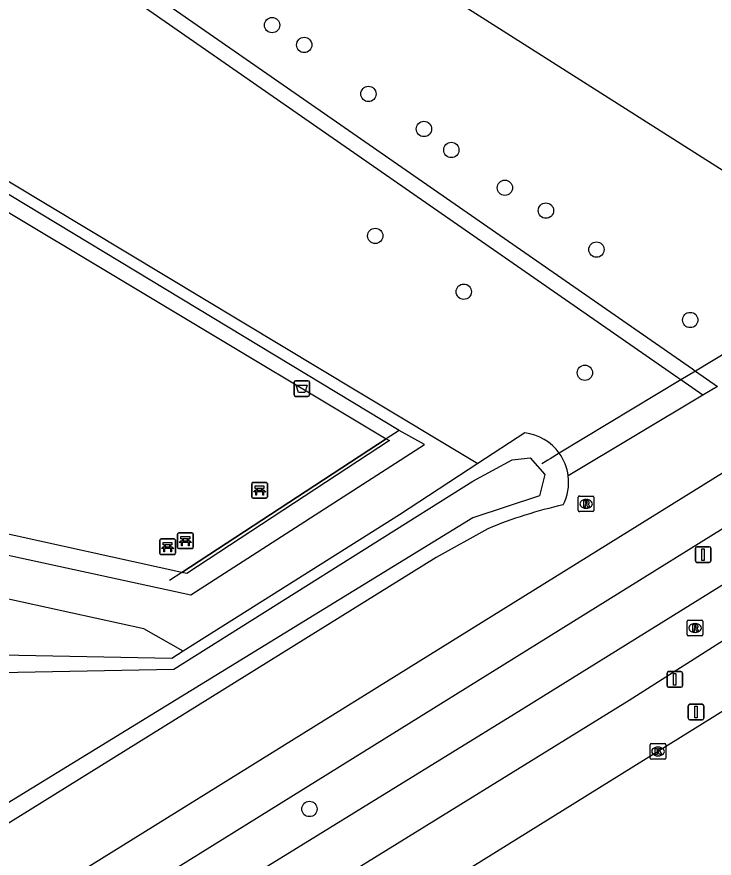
# Model space of a CAD drawing. Extents: x 159353 to 160616, y 385893 to 387321.
# Drawn here: x 160216.6 to 160261.1, y 386252.9 to 386306.6 of the extents above; entities that cross this region are included whole.
import ezdxf

# ---------------------------------------------------------------- set-up
doc = ezdxf.new("R2010")
doc.units = 0
for name, color, linetype in [('IMGEO_Afvalbak', 7, 'Continuous'), ('IMGEO_Bank', 7, 'Continuous'), ('IMGEO_Berm_groen', 7, 'Continuous'), ('IMGEO_Boom', 7, 'Continuous'), ('IMGEO_Duiker', 7, 'Continuous'), ('IMGEO_Fietspad_open', 7, 'Continuous'), ('IMGEO_Groenvoorziening', 7, 'Continuous'), ('IMGEO_Haag', 7, 'Continuous'), ('IMGEO_Hek', 7, 'Continuous'), ('IMGEO_Kolk', 7, 'Continuous'), ('IMGEO_Rijbaan_regionaal_gesloten', 7, 'Continuous'), ('IMGEO_Rioolput', 7, 'Continuous'), ('IMGEO_Terreindeel_zand', 7, 'Continuous'), ('IMGEO_Vlaggenmast', 7, 'Continuous'), ('IMGEO_Voetpad_open', 7, 'Continuous'), ('IMGEO_Waterloop', 7, 'Continuous')]:
    doc.layers.add(name, color=color, linetype=linetype)

msp = doc.modelspace()

# ---------------------------------------------------------------- linework, layer by layer
at = {"layer": 'IMGEO_Afvalbak'}
for p, q in [((160234.312, 386282.489), (160234.312, 386283.289)), ((160234.312, 386283.289), (160234.312, 386282.489)), ((160234.412, 386283.389), (160235.202, 386283.389)), ((160235.202, 386283.389), (160234.412, 386283.389)), ((160235.302, 386283.289), (160235.302, 386282.489)), ((160235.302, 386282.489), (160235.302, 386283.289)), ((160235.202, 386282.389), (160234.412, 386282.389)), ((160234.412, 386282.389), (160235.202, 386282.389))]:
    msp.add_line(p, q, dxfattribs=at)
msp.add_lwpolyline([(160234.455, 386283.103), (160235.159, 386283.103), (160235.01, 386282.633), (160234.604, 386282.633), (160234.455, 386283.103)], dxfattribs=at)
for centre, start, end in [((160234.412, 386283.289), 90, 180), ((160234.412, 386283.289), 90, 180), ((160235.202, 386283.289), 0, 90), ((160235.202, 386283.289), 360, 90), ((160234.412, 386282.489), 180, 270), ((160234.412, 386282.489), 180, 270), ((160235.202, 386282.489), 270, 0), ((160235.202, 386282.489), 270, 0)]:
    msp.add_arc(centre, 0.1, start, end, dxfattribs=at)
at = {"layer": 'IMGEO_Bank'}
for p, q in [((160231.608, 386275.975), (160231.608, 386276.816)), ((160231.608, 386276.816), (160231.608, 386275.975)), ((160231.683, 386276.9), (160232.524, 386276.9)), ((160232.524, 386276.9), (160231.683, 386276.9)), ((160232.608, 386276.825), (160232.608, 386275.984)), ((160232.608, 386275.984), (160232.608, 386276.825)), ((160232.305, 386276.298), (160231.912, 386276.298)), ((160231.917, 386276.406), (160231.917, 386276.512)), ((160231.961, 386276.512), (160231.961, 386276.406)), ((160232.249, 386276.518), (160231.967, 386276.518)), ((160231.967, 386276.4), (160232.249, 386276.4)), ((160232.255, 386276.406), (160232.255, 386276.512)), ((160232.299, 386276.512), (160232.299, 386276.406)), ((160232.533, 386275.9), (160231.692, 386275.9)), ((160231.692, 386275.9), (160232.533, 386275.9)), ((160226.871, 386272.745), (160226.871, 386273.586)), ((160226.871, 386273.586), (160226.871, 386272.745)), ((160226.946, 386273.67), (160227.787, 386273.67)), ((160227.787, 386273.67), (160226.946, 386273.67)), ((160227.871, 386273.595), (160227.871, 386272.754)), ((160227.871, 386272.754), (160227.871, 386273.595)), ((160225.734, 386272.362), (160225.734, 386273.203)), ((160225.734, 386273.203), (160225.734, 386272.362)), ((160225.809, 386273.287), (160226.65, 386273.287)), ((160226.65, 386273.287), (160225.809, 386273.287)), ((160226.043, 386272.793), (160226.043, 386272.899)), ((160226.087, 386272.899), (160226.087, 386272.793)), ((160226.375, 386272.905), (160226.093, 386272.905)), ((160226.381, 386272.793), (160226.381, 386272.899)), ((160226.425, 386272.899), (160226.425, 386272.793)), ((160226.734, 386273.212), (160226.734, 386272.371)), ((160226.734, 386272.371), (160226.734, 386273.212)), ((160227.568, 386273.068), (160227.175, 386273.068)), ((160227.18, 386273.176), (160227.18, 386273.282)), ((160227.224, 386273.282), (160227.224, 386273.176)), ((160227.512, 386273.288), (160227.23, 386273.288)), ((160227.23, 386273.17), (160227.512, 386273.17)), ((160227.518, 386273.176), (160227.518, 386273.282)), ((160227.562, 386273.282), (160227.562, 386273.176)), ((160226.431, 386272.685), (160226.038, 386272.685)), ((160226.093, 386272.787), (160226.375, 386272.787)), ((160227.796, 386272.67), (160226.955, 386272.67)), ((160226.955, 386272.67), (160227.796, 386272.67)), ((160226.659, 386272.287), (160225.818, 386272.287)), ((160225.818, 386272.287), (160226.659, 386272.287))]:
    msp.add_line(p, q, dxfattribs=at)
for points in [[(160231.911, 386276.518), (160231.825, 386276.518), (160231.825, 386276.679), (160232.388, 386276.679), (160232.388, 386276.518), (160232.305, 386276.518)], [(160231.855, 386276.298), (160231.713, 386276.298), (160231.825, 386276.4), (160231.911, 386276.4)], [(160231.905, 386276.291), (160231.905, 386276.084), (160231.862, 386276.084), (160231.862, 386276.291)], [(160232.305, 386276.4), (160232.388, 386276.4), (160232.5, 386276.298), (160232.361, 386276.298)], [(160232.355, 386276.291), (160232.355, 386276.084), (160232.311, 386276.084), (160232.311, 386276.291)], [(160227.174, 386273.288), (160227.088, 386273.288), (160227.088, 386273.449), (160227.651, 386273.449), (160227.651, 386273.288), (160227.568, 386273.288)], [(160226.037, 386272.905), (160225.951, 386272.905), (160225.951, 386273.066), (160226.514, 386273.066), (160226.514, 386272.905), (160226.431, 386272.905)], [(160227.118, 386273.068), (160226.976, 386273.068), (160227.088, 386273.17), (160227.174, 386273.17)], [(160227.168, 386273.061), (160227.168, 386272.854), (160227.125, 386272.854), (160227.125, 386273.061)], [(160227.568, 386273.17), (160227.651, 386273.17), (160227.763, 386273.068), (160227.624, 386273.068)], [(160227.618, 386273.061), (160227.618, 386272.854), (160227.574, 386272.854), (160227.574, 386273.061)], [(160225.981, 386272.685), (160225.839, 386272.685), (160225.951, 386272.787), (160226.037, 386272.787)], [(160226.031, 386272.678), (160226.031, 386272.471), (160225.988, 386272.471), (160225.988, 386272.678)], [(160226.431, 386272.787), (160226.514, 386272.787), (160226.626, 386272.685), (160226.487, 386272.685)], [(160226.481, 386272.678), (160226.481, 386272.471), (160226.437, 386272.471), (160226.437, 386272.678)]]:
    msp.add_lwpolyline(points, dxfattribs=at)
for centre, radius, start, end in [((160231.686, 386276.822), 0.0779, 92.4484, 184.2845), ((160231.686, 386276.822), 0.0779, 92.4484, 184.2845), ((160232.53, 386276.822), 0.0779, 2.4484, 94.2845), ((160232.53, 386276.822), 0.0779, 2.4484, 94.2845), ((160231.855, 386276.291), 0.00671, 2.8957, 87.1043), ((160231.912, 386276.291), 0.00671, 92.8957, 177.1043), ((160231.91, 386276.511), 0.00671, 2.8957, 87.1043), ((160231.91, 386276.407), 0.00671, 272.8957, 357.1043), ((160231.967, 386276.511), 0.00671, 92.8957, 177.1043), ((160231.967, 386276.407), 0.00671, 182.8957, 267.1043), ((160232.249, 386276.511), 0.00671, 2.8957, 87.1043), ((160232.249, 386276.407), 0.00671, 272.8957, 357.1043), ((160232.306, 386276.511), 0.00671, 92.8957, 177.1043), ((160232.306, 386276.407), 0.00671, 182.8957, 267.1043), ((160232.304, 386276.291), 0.00671, 2.8957, 87.1043), ((160232.361, 386276.291), 0.00671, 92.8957, 177.1043), ((160231.686, 386275.978), 0.0779, 182.4484, 274.2845), ((160231.686, 386275.978), 0.0779, 182.4484, 274.2845), ((160232.53, 386275.978), 0.0779, 272.4484, 4.2845), ((160232.53, 386275.978), 0.0779, 272.4484, 4.2845), ((160226.949, 386273.592), 0.0779, 92.4484, 184.2845), ((160226.949, 386273.592), 0.0779, 92.4484, 184.2845), ((160227.793, 386273.592), 0.0779, 2.4484, 94.2845), ((160227.793, 386273.592), 0.0779, 2.4484, 94.2845), ((160225.812, 386273.209), 0.0779, 92.4484, 184.2845), ((160225.812, 386273.209), 0.0779, 92.4484, 184.2845), ((160226.036, 386272.898), 0.00671, 2.8957, 87.1043), ((160226.093, 386272.898), 0.00671, 92.8957, 177.1043), ((160226.375, 386272.898), 0.00671, 2.8957, 87.1043), ((160226.432, 386272.898), 0.00671, 92.8957, 177.1043), ((160226.656, 386273.209), 0.0779, 2.4484, 94.2845), ((160226.656, 386273.209), 0.0779, 2.4484, 94.2845), ((160227.118, 386273.061), 0.00671, 2.8957, 87.1043), ((160227.175, 386273.061), 0.00671, 92.8957, 177.1043), ((160227.173, 386273.281), 0.00671, 2.8957, 87.1043), ((160227.173, 386273.177), 0.00671, 272.8957, 357.1043), ((160227.23, 386273.281), 0.00671, 92.8957, 177.1043), ((160227.23, 386273.177), 0.00671, 182.8957, 267.1043), ((160227.512, 386273.281), 0.00671, 2.8957, 87.1043), ((160227.512, 386273.177), 0.00671, 272.8957, 357.1043), ((160227.569, 386273.281), 0.00671, 92.8957, 177.1043), ((160227.569, 386273.177), 0.00671, 182.8957, 267.1043), ((160227.567, 386273.061), 0.00671, 2.8957, 87.1043), ((160227.624, 386273.061), 0.00671, 92.8957, 177.1043), ((160225.812, 386272.365), 0.0779, 182.4484, 274.2845), ((160225.812, 386272.365), 0.0779, 182.4484, 274.2845), ((160225.981, 386272.678), 0.00671, 2.8957, 87.1043), ((160226.038, 386272.678), 0.00671, 92.8957, 177.1043), ((160226.036, 386272.794), 0.00671, 272.8957, 357.1043), ((160226.093, 386272.794), 0.00671, 182.8957, 267.1043), ((160226.375, 386272.794), 0.00671, 272.8957, 357.1043), ((160226.432, 386272.794), 0.00671, 182.8957, 267.1043), ((160226.43, 386272.678), 0.00671, 2.8957, 87.1043), ((160226.487, 386272.678), 0.00671, 92.8957, 177.1043), ((160226.656, 386272.365), 0.0779, 272.4484, 4.2845), ((160226.656, 386272.365), 0.0779, 272.4484, 4.2845), ((160226.949, 386272.748), 0.0779, 182.4484, 274.2845), ((160226.949, 386272.748), 0.0779, 182.4484, 274.2845), ((160227.793, 386272.748), 0.0779, 272.4484, 4.2845), ((160227.793, 386272.748), 0.0779, 272.4484, 4.2845)]:
    msp.add_arc(centre, radius, start, end, dxfattribs=at)
at = {"layer": 'IMGEO_Berm_groen'}
for points in [[(160261.354, 386283.029), (160260.412, 386282.465)], [(160260.412, 386282.465), (160251.819, 386277.319)], [(160246.681, 386273.941), (160243.381, 386272.099), (160194.655, 386241.835), (160135.165, 386205.072)]]:
    msp.add_lwpolyline(points, dxfattribs=at)
for centre, radius, start, end in [((160248.661, 386276.906), 3.185, 333.0912, 7.4434), ((160257.901, 386246.84), 29.331, 102.6025, 112.4896)]:
    msp.add_arc(centre, radius, start, end, dxfattribs=at)
at = {"layer": 'IMGEO_Boom'}
for centre in [(160232.909, 386306.09), (160234.961, 386304.825), (160239.062, 386301.697), (160242.609, 386299.461), (160244.356, 386298.12), (160247.775, 386295.707), (160250.398, 386294.249), (160239.499, 386292.639), (160253.626, 386291.76), (160245.148, 386289.074), (160259.614, 386287.266), (160252.886, 386283.9), (160235.293, 386256.048)]:
    msp.add_circle(centre, 0.489, dxfattribs=at)
at = {"layer": 'IMGEO_Duiker'}
msp.add_lwpolyline([(160265.289, 386287.226), (160264.776, 386286.916), (160264.646, 386286.838), (160264.254, 386286.602), (160259.948, 386284.005), (160259.01, 386283.439), (160251.25, 386278.761), (160250.66, 386278.405), (160250.526, 386278.324), (160250.13, 386278.085)], dxfattribs=at)
at = {"layer": 'IMGEO_Fietspad_open'}
for points in [[(160188.063, 386224.767), (160192.657, 386227.605), (160210.991, 386238.977), (160228.15, 386249.655), (160228.71, 386250), (160248.39, 386262.115), (160270.987, 386276.149), (160281.169, 386282.496)], [(160275.395, 386275.45), (160269.644, 386271.829), (160255.723, 386262.972), (160236.826, 386251.306), (160234.731, 386250), (160213.006, 386236.458), (160199.927, 386228.554), (160192.964, 386224.15), (160186.78, 386220.38), (160182.769, 386217.937), (160173.706, 386212.336), (160115.309, 386175.902), (160101.901, 386167.553), (160088.642, 386159.467), (160065.261, 386144.977)]]:
    msp.add_lwpolyline(points, dxfattribs=at)
at = {"layer": 'IMGEO_Groenvoorziening'}
for points in [[(160268.79, 386292.298), (160268.591, 386292.425), (160232.332, 386315.445), (160222.406, 386321.785), (160217.149, 386313.739), (160259.748, 386284.144), (160259.948, 386284.005), (160261.354, 386283.029)], [(160260.412, 386282.465), (160259.01, 386283.439), (160258.818, 386283.572), (160216.602, 386312.902), (160208.582, 386300.629), (160213.714, 386297.525), (160238.423, 386282.674), (160246.049, 386278.106)], [(160249.051, 386280.067), (160246.049, 386278.106)], [(160246.049, 386278.106), (160241.044, 386274.837), (160227.234, 386266.126)], [(160227.234, 386266.126), (160224.725, 386267.558), (160199.843, 386273.004)], [(160227.234, 386266.126), (160226.501, 386265.661), (160198.289, 386266.208)]]:
    msp.add_lwpolyline(points, dxfattribs=at)
for centre, radius, start, end in [((160248.658, 386276.9), 3.191, 35.6678, 82.9195), ((160248.672, 386276.91), 3.174, 7.3984, 35.6691)]:
    msp.add_arc(centre, radius, start, end, dxfattribs=at)
at = {"layer": 'IMGEO_Haag'}
for points in [[(160199.843, 386273.004), (160200.409, 386275.477), (160200.448, 386275.646), (160227.73, 386269.715), (160242.653, 386279.327), (160241.025, 386280.222), (160213.235, 386296.99), (160212.195, 386296.459)], [(160212.195, 386296.459), (160240.203, 386279.685)], [(160240.203, 386279.685), (160240.406, 386279.564), (160227.463, 386271.075), (160227.137, 386271.147)], [(160227.137, 386271.147), (160190.667, 386279.182)]]:
    msp.add_lwpolyline(points, dxfattribs=at)
at = {"layer": 'IMGEO_Hek'}
for points in [[(160241.025, 386280.222), (160240.203, 386279.685)], [(160240.203, 386279.685), (160227.137, 386271.147)], [(160227.137, 386271.147), (160226.366, 386270.643)]]:
    msp.add_lwpolyline(points, dxfattribs=at)
at = {"layer": 'IMGEO_Kolk'}
for p, q in [((160257.057, 386259.294), (160257.057, 386260.146)), ((160257.132, 386260.22), (160257.984, 386260.22)), ((160257.545, 386260), (160257.57, 386260)), ((160258.058, 386260.146), (160258.058, 386259.294)), ((160257.568, 386259.44), (160257.543, 386259.44)), ((160257.984, 386259.22), (160257.132, 386259.22))]:
    msp.add_line(p, q, dxfattribs=at)
for points in [[(160257.057, 386259.294), (160257.057, 386260.146)], [(160257.132, 386260.22), (160257.984, 386260.22)], [(160258.058, 386260.146), (160258.058, 386259.294)], [(160257.378, 386259.92), (160257.501, 386259.92), (160257.501, 386259.769), (160257.631, 386259.92), (160257.795, 386259.92), (160257.649, 386259.769), (160257.802, 386259.52), (160257.65, 386259.52), (160257.565, 386259.684), (160257.501, 386259.617), (160257.501, 386259.52), (160257.378, 386259.52), (160257.378, 386259.92)], [(160257.984, 386259.22), (160257.132, 386259.22)]]:
    msp.add_lwpolyline(points, dxfattribs=at)
for centre, start, end in [((160257.134, 386260.144), 91.552, 178.448), ((160257.134, 386260.144), 91.552, 178.448), ((160257.982, 386260.144), 1.552, 88.448), ((160257.982, 386260.144), 1.552, 88.448), ((160257.134, 386259.296), 181.552, 268.448), ((160257.134, 386259.296), 181.552, 268.448), ((160257.982, 386259.296), 271.552, 358.448), ((160257.982, 386259.296), 271.552, 358.448)]:
    msp.add_arc(centre, 0.0765, start, end, dxfattribs=at)
for centre, major_axis, ratio, start_param, end_param in [((160257.544, 386259.72), (-0.387, 0.002), 0.722429, 4.712389, 7.853982), ((160257.569, 386259.72), (-0.39, 0.002), 0.717154, 1.570796, 4.712389)]:
    msp.add_ellipse(centre, major_axis=major_axis, ratio=ratio, start_param=start_param, end_param=end_param, dxfattribs=at)
at = {"layer": 'IMGEO_Rijbaan_regionaal_gesloten'}
msp.add_lwpolyline([(160277.498, 386272.097), (160241.902, 386250), (160205.986, 386227.734), (160194.944, 386220.881), (160189.351, 386217.397), (160184.825, 386214.566), (160171.867, 386206.529), (160120.159, 386174.467), (160111.454, 386169.036), (160103.887, 386164.356), (160096.502, 386159.782), (160081.645, 386150.538), (160064.508, 386139.98), (160046.058, 386128.51), (160042.68, 386126.386)], dxfattribs=at)
at = {"layer": 'IMGEO_Rioolput'}
for p, q in [((160252.464, 386275.104), (160252.464, 386275.956)), ((160252.539, 386276.03), (160253.391, 386276.03)), ((160252.952, 386275.81), (160252.977, 386275.81)), ((160253.465, 386275.956), (160253.465, 386275.104)), ((160253.391, 386275.03), (160252.539, 386275.03)), ((160252.975, 386275.25), (160252.95, 386275.25)), ((160259.421, 386267.178), (160259.421, 386268.03)), ((160259.496, 386268.104), (160260.348, 386268.104)), ((160260.422, 386268.03), (160260.422, 386267.178)), ((160259.909, 386267.884), (160259.934, 386267.884)), ((160260.348, 386267.104), (160259.496, 386267.104)), ((160259.932, 386267.324), (160259.907, 386267.324))]:
    msp.add_line(p, q, dxfattribs=at)
for points in [[(160252.464, 386275.104), (160252.464, 386275.956)], [(160252.539, 386276.03), (160253.391, 386276.03)], [(160253.053, 386275.728), (160252.801, 386275.73), (160252.801, 386275.33)], [(160252.979, 386275.649), (160252.925, 386275.649), (160252.925, 386275.568)], [(160252.925, 386275.568), (160252.977, 386275.568)], [(160253.465, 386275.956), (160253.465, 386275.104)], [(160253.391, 386275.03), (160252.539, 386275.03)], [(160252.801, 386275.33), (160252.925, 386275.33), (160252.925, 386275.492), (160252.936, 386275.492)], [(160252.983, 386275.463), (160253.054, 386275.33), (160253.194, 386275.33), (160253.129, 386275.456)], [(160259.421, 386267.178), (160259.421, 386268.03)], [(160259.496, 386268.104), (160260.348, 386268.104)], [(160260.422, 386268.03), (160260.422, 386267.178)], [(160260.01, 386267.802), (160259.758, 386267.804), (160259.758, 386267.404)], [(160259.758, 386267.404), (160259.882, 386267.404), (160259.882, 386267.566), (160259.893, 386267.566)], [(160259.936, 386267.723), (160259.882, 386267.723), (160259.882, 386267.642)], [(160259.882, 386267.642), (160259.934, 386267.642)], [(160259.94, 386267.537), (160260.011, 386267.404), (160260.151, 386267.404), (160260.086, 386267.53)], [(160260.348, 386267.104), (160259.496, 386267.104)]]:
    msp.add_lwpolyline(points, dxfattribs=at)
for centre, radius, start, end in [((160252.541, 386275.954), 0.0765, 91.552, 178.448), ((160252.541, 386275.954), 0.0765, 91.552, 178.448), ((160252.961, 386275.757), 0.19, 274.7715, 282.9687), ((160252.985, 386275.553), 0.0964, 77.0061, 93.1865), ((160252.999, 386275.61), 0.0378, 276.6634, 79.6772), ((160253.052, 386275.618), 0.109, 350.3612, 89.416), ((160253.05, 386275.618), 0.112, 277.5842, 350.9817), ((160253.389, 386275.954), 0.0765, 1.552, 88.448), ((160253.389, 386275.954), 0.0765, 1.552, 88.448), ((160252.541, 386275.106), 0.0765, 181.552, 268.448), ((160252.541, 386275.106), 0.0765, 181.552, 268.448), ((160252.935, 386275.439), 0.0533, 26.0293, 88.6989), ((160253.034, 386275.403), 0.108, 29.5134, 73.7905), ((160253.389, 386275.106), 0.0765, 271.552, 358.448), ((160253.389, 386275.106), 0.0765, 271.552, 358.448), ((160259.498, 386268.028), 0.0765, 91.552, 178.448), ((160259.498, 386268.028), 0.0765, 91.552, 178.448), ((160260.346, 386268.028), 0.0765, 1.552, 88.448), ((160260.346, 386268.028), 0.0765, 1.552, 88.448), ((160259.892, 386267.513), 0.0533, 26.0293, 88.6989), ((160259.918, 386267.831), 0.19, 274.7715, 282.9687), ((160259.942, 386267.627), 0.0964, 77.0061, 93.1865), ((160259.956, 386267.684), 0.0378, 276.6634, 79.6772), ((160260.009, 386267.692), 0.109, 350.3612, 89.416), ((160260.007, 386267.692), 0.112, 277.5842, 350.9817), ((160259.991, 386267.477), 0.108, 29.5134, 73.7905), ((160259.498, 386267.18), 0.0765, 181.552, 268.448), ((160259.498, 386267.18), 0.0765, 181.552, 268.448), ((160260.346, 386267.18), 0.0765, 271.552, 358.448), ((160260.346, 386267.18), 0.0765, 271.552, 358.448)]:
    msp.add_arc(centre, radius, start, end, dxfattribs=at)
for centre, major_axis, ratio, start_param, end_param in [((160252.951, 386275.53), (-0.387, 0.002), 0.722429, 4.712389, 7.853982), ((160252.976, 386275.53), (-0.39, 0.002), 0.717154, 1.570796, 4.712389), ((160259.908, 386267.604), (-0.387, 0.002), 0.722429, 4.712389, 7.853982), ((160259.933, 386267.604), (-0.39, 0.002), 0.717154, 1.570796, 4.712389)]:
    msp.add_ellipse(centre, major_axis=major_axis, ratio=ratio, start_param=start_param, end_param=end_param, dxfattribs=at)
at = {"layer": 'IMGEO_Terreindeel_zand'}
msp.add_lwpolyline([(160227.137, 386271.147), (160240.203, 386279.685)], dxfattribs=at)
at = {"layer": 'IMGEO_Vlaggenmast'}
for p, q in [((160259.939, 386271.891), (160259.939, 386272.691)), ((160259.939, 386272.691), (160259.939, 386271.891)), ((160260.039, 386272.791), (160260.829, 386272.791)), ((160260.829, 386272.791), (160260.039, 386272.791)), ((160260.929, 386272.691), (160260.929, 386271.891)), ((160260.929, 386271.891), (160260.929, 386272.691)), ((160260.829, 386271.791), (160260.039, 386271.791)), ((160260.039, 386271.791), (160260.829, 386271.791)), ((160258.231, 386264.819), (160259.021, 386264.819)), ((160259.021, 386264.819), (160258.231, 386264.819)), ((160258.131, 386263.919), (160258.131, 386264.719)), ((160258.131, 386264.719), (160258.131, 386263.919)), ((160259.121, 386264.719), (160259.121, 386263.919)), ((160259.121, 386263.919), (160259.121, 386264.719)), ((160259.021, 386263.819), (160258.231, 386263.819)), ((160258.231, 386263.819), (160259.021, 386263.819)), ((160259.484, 386261.837), (160259.484, 386262.637)), ((160259.484, 386262.637), (160259.484, 386261.837)), ((160259.584, 386262.737), (160260.374, 386262.737)), ((160260.374, 386262.737), (160259.584, 386262.737)), ((160260.474, 386262.637), (160260.474, 386261.837)), ((160260.474, 386261.837), (160260.474, 386262.637)), ((160260.374, 386261.737), (160259.584, 386261.737)), ((160259.584, 386261.737), (160260.374, 386261.737))]:
    msp.add_line(p, q, dxfattribs=at)
for points in [[(160260.359, 386272.666), (160260.509, 386272.666), (160260.509, 386271.916), (160260.359, 386271.916), (160260.359, 386272.666)], [(160258.551, 386264.694), (160258.701, 386264.694), (160258.701, 386263.944), (160258.551, 386263.944), (160258.551, 386264.694)], [(160259.904, 386262.612), (160260.054, 386262.612), (160260.054, 386261.862), (160259.904, 386261.862), (160259.904, 386262.612)]]:
    msp.add_lwpolyline(points, dxfattribs=at)
for centre, start, end in [((160260.039, 386272.691), 90, 180), ((160260.039, 386272.691), 90, 180), ((160260.829, 386272.691), 0, 90), ((160260.829, 386272.691), 360, 90), ((160260.039, 386271.891), 180, 270), ((160260.039, 386271.891), 180, 270), ((160260.829, 386271.891), 270, 0), ((160260.829, 386271.891), 270, 0), ((160258.231, 386264.719), 90, 180), ((160258.231, 386264.719), 90, 180), ((160259.021, 386264.719), 0, 90), ((160259.021, 386264.719), 360, 90), ((160258.231, 386263.919), 180, 270), ((160258.231, 386263.919), 180, 270), ((160259.021, 386263.919), 270, 0), ((160259.021, 386263.919), 270, 0), ((160259.584, 386262.637), 90, 180), ((160259.584, 386262.637), 90, 180), ((160260.374, 386262.637), 0, 90), ((160260.374, 386262.637), 360, 90), ((160259.584, 386261.837), 180, 270), ((160259.584, 386261.837), 180, 270), ((160260.374, 386261.837), 270, 0), ((160260.374, 386261.837), 270, 0)]:
    msp.add_arc(centre, 0.1, start, end, dxfattribs=at)
at = {"layer": 'IMGEO_Voetpad_open'}
for points in [[(160136.085, 386199.531), (160197.562, 386237.706), (160217.361, 386250), (160280.651, 386289.3), (160326.592, 386317.801), (160327.814, 386318.639)], [(160281.169, 386282.496), (160279.599, 386285.074), (160223.144, 386250), (160186.527, 386227.251), (160188.063, 386224.767)]]:
    msp.add_lwpolyline(points, dxfattribs=at)
at = {"layer": 'IMGEO_Waterloop'}
msp.add_lwpolyline([(160135.739, 386208.47), (160186.701, 386240.284), (160193.446, 386244.135), (160196.297, 386247.284), (160201.148, 386264.476), (160226.627, 386264.965), (160245.739, 386276.981), (160248.249, 386278.343), (160249.398, 386278.47), (160250.334, 386277.406), (160249.994, 386276.045), (160245.739, 386274.64), (160136.334, 386207.555), (160135.739, 386208.47)], dxfattribs=at)

doc.saveas('drawing.dxf')
